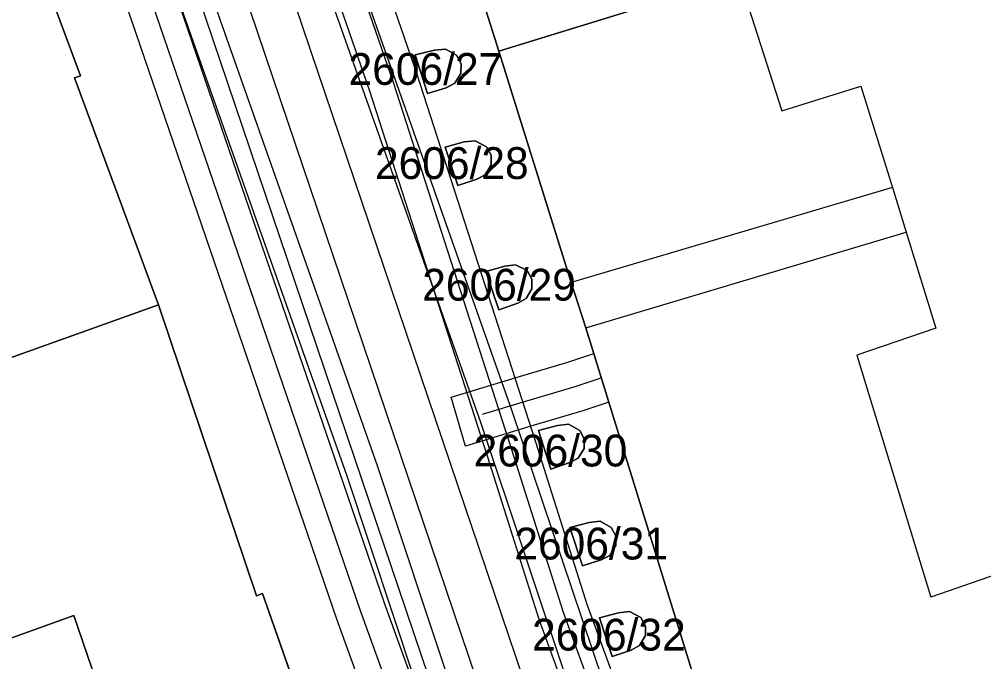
# Model space of a CAD drawing. Extents: x -263423 to -261326, y -1240067 to -1237864.
# Drawn here: x -262985.3 to -262924.6, y -1238975.7 to -1238935.3 of the extents above; entities that cross this region are included whole.
import ezdxf

# ---------------------------------------------------------------- set-up
doc = ezdxf.new("R2010")
doc.units = 0
for name, color, linetype in [('body_kn', 7, 'Continuous'), ('kladpar_druhypozemkov', 7, 'Continuous'), ('kladpar_hranice', 7, 'Continuous'), ('kladpar_parcelnecisla', 7, 'Continuous'), ('kladpar_plochy', 7, 'Continuous'), ('tarchy_linie', 7, 'Continuous'), ('zappar_hrandruhpozemk', 7, 'Continuous')]:
    doc.layers.add(name, color=color, linetype=linetype)

msp = doc.modelspace()

# ---------------------------------------------------------------- linework, layer by layer
at = {"layer": 'body_kn'}
for p, q in [((-262959.14, -1238937.27), (-262959.14, -1238937.27)), ((-262958.45, -1238937.2), (-262958.45, -1238937.2)), ((-262955.08, -1238937.34), (-262955.08, -1238937.34)), ((-262960.34, -1238937.57), (-262960.34, -1238937.57)), ((-262960.34, -1238937.57), (-262960.34, -1238937.57)), ((-262957.74, -1238937.59), (-262957.74, -1238937.59)), ((-262957.46, -1238938.13), (-262957.46, -1238938.13)), ((-262981.79, -1238939), (-262981.79, -1238939)), ((-262981.41, -1238938.88), (-262981.41, -1238938.88)), ((-262960.25, -1238938.78), (-262960.25, -1238938.78)), ((-262957.47, -1238938.74), (-262957.47, -1238938.74)), ((-262963.23, -1238939.78), (-262963.23, -1238939.78)), ((-262961.74, -1238939.28), (-262961.74, -1238939.28)), ((-262958.39, -1238939.63), (-262958.39, -1238939.63)), ((-262957.85, -1238939.35), (-262957.85, -1238939.35)), ((-262932.32, -1238939.53), (-262932.32, -1238939.53)), ((-262959.58, -1238940), (-262959.58, -1238940)), ((-262937.28, -1238941.09), (-262937.28, -1238941.09)), ((-262958.46, -1238943.36), (-262958.46, -1238943.36)), ((-262958.46, -1238943.36), (-262958.46, -1238943.36)), ((-262957.26, -1238943.04), (-262957.26, -1238943.04)), ((-262956.57, -1238942.96), (-262956.57, -1238942.96)), ((-262955.86, -1238943.34), (-262955.86, -1238943.34)), ((-262955.57, -1238943.88), (-262955.57, -1238943.88)), ((-262955.57, -1238944.48), (-262955.57, -1238944.48)), ((-262955.94, -1238945.1), (-262955.94, -1238945.1)), ((-262957.66, -1238945.78), (-262957.66, -1238945.78)), ((-262956.47, -1238945.38), (-262956.47, -1238945.38)), ((-262930.33, -1238945.9), (-262930.33, -1238945.9)), ((-262929.46, -1238948.71), (-262929.46, -1238948.71)), ((-262929.46, -1238948.71), (-262929.46, -1238948.71)), ((-262955.91, -1238951.18), (-262955.91, -1238951.18)), ((-262955.91, -1238951.18), (-262955.91, -1238951.18)), ((-262954.71, -1238950.85), (-262954.71, -1238950.85)), ((-262954.03, -1238950.76), (-262954.03, -1238950.76)), ((-262953.31, -1238951.13), (-262953.31, -1238951.13)), ((-262953.02, -1238951.66), (-262953.02, -1238951.66)), ((-262950.54, -1238951.87), (-262950.54, -1238951.87)), ((-262953.01, -1238952.27), (-262953.01, -1238952.27)), ((-262953.37, -1238952.89), (-262953.37, -1238952.89)), ((-262976.5, -1238953.28), (-262976.5, -1238953.28)), ((-262976.5, -1238953.28), (-262976.5, -1238953.28)), ((-262955.09, -1238953.59), (-262955.09, -1238953.59)), ((-262953.9, -1238953.18), (-262953.9, -1238953.18)), ((-262949.61, -1238954.74), (-262949.61, -1238954.74)), ((-262949.61, -1238954.74), (-262949.61, -1238954.74)), ((-262927.6, -1238954.76), (-262927.6, -1238954.76)), ((-262949.11, -1238956.35), (-262949.11, -1238956.35)), ((-262949.11, -1238956.35), (-262949.11, -1238956.35)), ((-262932.56, -1238956.44), (-262932.56, -1238956.44)), ((-262950.75, -1238956.9), (-262950.75, -1238956.9)), ((-262953.79, -1238957.79), (-262953.79, -1238957.79)), ((-262948.64, -1238957.88), (-262948.64, -1238957.88)), ((-262950.28, -1238958.42), (-262950.28, -1238958.42)), ((-262958.09, -1238959.1), (-262958.09, -1238959.1)), ((-262953.33, -1238959.32), (-262953.33, -1238959.32)), ((-262948.17, -1238959.41), (-262948.17, -1238959.41)), ((-262956.11, -1238960.16), (-262956.11, -1238960.16)), ((-262954.26, -1238959.95), (-262954.26, -1238959.95)), ((-262949.8, -1238959.95), (-262949.8, -1238959.95)), ((-262956.24, -1238960.67), (-262956.24, -1238960.67)), ((-262952.86, -1238960.85), (-262952.86, -1238960.85)), ((-262951.4, -1238960.87), (-262951.4, -1238960.87)), ((-262950.71, -1238960.79), (-262950.71, -1238960.79)), ((-262952.6, -1238961.18), (-262952.6, -1238961.18)), ((-262952.6, -1238961.18), (-262952.6, -1238961.18)), ((-262950, -1238961.18), (-262950, -1238961.18)), ((-262957.18, -1238962.17), (-262957.18, -1238962.17)), ((-262952.78, -1238961.91), (-262952.78, -1238961.91)), ((-262949.72, -1238961.71), (-262949.72, -1238961.71)), ((-262955.78, -1238962.87), (-262955.78, -1238962.87)), ((-262954.28, -1238962.39), (-262954.28, -1238962.39)), ((-262949.72, -1238962.32), (-262949.72, -1238962.32)), ((-262962.75, -1238963.38), (-262962.75, -1238963.38)), ((-262962.75, -1238963.38), (-262962.75, -1238963.38)), ((-262950.62, -1238963.21), (-262950.62, -1238963.21)), ((-262950.09, -1238962.93), (-262950.09, -1238962.93)), ((-262964.65, -1238964.03), (-262964.65, -1238964.03)), ((-262951.82, -1238963.61), (-262951.82, -1238963.61)), ((-262949.41, -1238966.97), (-262949.41, -1238966.97)), ((-262948.72, -1238966.89), (-262948.72, -1238966.89)), ((-262950.61, -1238967.28), (-262950.61, -1238967.28)), ((-262950.61, -1238967.28), (-262950.61, -1238967.28)), ((-262948.01, -1238967.28), (-262948.01, -1238967.28)), ((-262947.73, -1238967.82), (-262947.73, -1238967.82)), ((-262947.73, -1238968.42), (-262947.73, -1238968.42)), ((-262948.64, -1238969.32), (-262948.64, -1238969.32)), ((-262948.1, -1238969.04), (-262948.1, -1238969.04)), ((-262949.83, -1238969.71), (-262949.83, -1238969.71)), ((-262970.34, -1238971.58), (-262970.34, -1238971.58)), ((-262969.96, -1238971.45), (-262969.96, -1238971.45)), ((-262927.91, -1238971.68), (-262927.91, -1238971.68)), ((-262963.79, -1238972.54), (-262963.79, -1238972.54)), ((-262962.3, -1238972.02), (-262962.3, -1238972.02)), ((-262949.55, -1238972.11), (-262949.55, -1238972.11)), ((-262946.87, -1238972.57), (-262946.87, -1238972.57)), ((-262981.83, -1238972.83), (-262981.83, -1238972.83)), ((-262965.28, -1238973.06), (-262965.28, -1238973.06)), ((-262952.53, -1238973.13), (-262952.53, -1238973.13)), ((-262951.04, -1238972.62), (-262951.04, -1238972.62)), ((-262948.76, -1238972.98), (-262948.76, -1238972.98)), ((-262948.76, -1238972.98), (-262948.76, -1238972.98)), ((-262947.56, -1238972.66), (-262947.56, -1238972.66)), ((-262946.16, -1238972.95), (-262946.16, -1238972.95)), ((-262945.87, -1238973.49), (-262945.87, -1238973.49)), ((-262945.87, -1238974.09), (-262945.87, -1238974.09)), ((-262946.77, -1238975), (-262946.77, -1238975)), ((-262946.23, -1238974.71), (-262946.23, -1238974.71)), ((-262947.95, -1238975.4), (-262947.95, -1238975.4))]:
    msp.add_line(p, q, dxfattribs=at)
at = {"layer": 'kladpar_druhypozemkov'}
for p, q in [((-262958.97, -1238938.26), (-262958.97, -1238938.26)), ((-262944.43, -1238941.99), (-262944.43, -1238941.99)), ((-262957.25, -1238944.18), (-262957.25, -1238944.18)), ((-262954.56, -1238951.89), (-262954.56, -1238951.89)), ((-262951.42, -1238962), (-262951.42, -1238962)), ((-262949.32, -1238968.07), (-262949.32, -1238968.07)), ((-262947.3, -1238973.68), (-262947.3, -1238973.68))]:
    msp.add_line(p, q, dxfattribs=at)
at = {"layer": 'kladpar_hranice'}
for points in [[(-262981.11, -1238866.12), (-262980.11, -1238869.18), (-262976.57, -1238879.95), (-262975.95, -1238881.93), (-262972.4, -1238892.45), (-262969.84, -1238897.62), (-262964.71, -1238907.64), (-262964.08, -1238908.91), (-262960.41, -1238920.19), (-262960.92, -1238920.32), (-262960.49, -1238921.53), (-262960.04, -1238921.41), (-262958.92, -1238924.91), (-262959.5, -1238925.03), (-262959.12, -1238926.25), (-262958.62, -1238926.12), (-262955.08, -1238937.34), (-262950.54, -1238951.87), (-262949.61, -1238954.74), (-262937.07, -1238995.27), (-262935.9, -1238999.03), (-262932.65, -1239008.17), (-262930.47, -1239014.27), (-262921.21, -1239040.26)], [(-262923.68, -1238890.87), (-262918.75, -1238902.86), (-262918.38, -1238903.76), (-262917.88, -1238904.97), (-262917.13, -1238906.82), (-262913.99, -1238914.58), (-262913.32, -1238916.25), (-262913.77, -1238916.44), (-262913.39, -1238917.27), (-262911.58, -1238921.67), (-262940.01, -1238932.67), (-262955.08, -1238937.34), (-262958.62, -1238926.12), (-262959.12, -1238926.25), (-262959.5, -1238925.03), (-262958.92, -1238924.91), (-262960.04, -1238921.41), (-262960.49, -1238921.53), (-262960.92, -1238920.32), (-262960.41, -1238920.19), (-262964.08, -1238908.91), (-262934.12, -1238896.14), (-262923.68, -1238890.87)], [(-262897.97, -1238981.8), (-262937.07, -1238995.27), (-262949.61, -1238954.74), (-262950.54, -1238951.87), (-262955.08, -1238937.34), (-262940.01, -1238932.67), (-262911.58, -1238921.67)], [(-262983.28, -1238933.78), (-262981.41, -1238938.88), (-262981.79, -1238939), (-262976.5, -1238953.28), (-262988.46, -1238957.57)], [(-262950.7, -1239030.97), (-262953.31, -1239019.67), (-262952.86, -1239019.36), (-262953.9, -1239014.64), (-262954.65, -1239011.23), (-262955.84, -1239005.82), (-262956.49, -1239005.77), (-262959.23, -1238998.62), (-262961.45, -1238997.59), (-262967.6, -1238979.48), (-262967.16, -1238979.36), (-262969.96, -1238971.45), (-262970.34, -1238971.58), (-262976.5, -1238953.28), (-262981.79, -1238939), (-262981.41, -1238938.88), (-262983.28, -1238933.78)], [(-262960.34, -1238937.57), (-262959.14, -1238937.27), (-262958.45, -1238937.2), (-262957.74, -1238937.59), (-262957.46, -1238938.13), (-262957.47, -1238938.74), (-262957.85, -1238939.35), (-262958.39, -1238939.63), (-262959.58, -1238940), (-262960.34, -1238937.57)], [(-262959.14, -1238937.27), (-262960.34, -1238937.57), (-262959.58, -1238940), (-262958.39, -1238939.63), (-262957.85, -1238939.35), (-262957.47, -1238938.74), (-262957.46, -1238938.13), (-262957.74, -1238937.59), (-262958.45, -1238937.2), (-262959.14, -1238937.27)], [(-262958.46, -1238943.36), (-262957.26, -1238943.04), (-262956.57, -1238942.96), (-262955.86, -1238943.34), (-262955.57, -1238943.88), (-262955.57, -1238944.48), (-262955.94, -1238945.1), (-262956.47, -1238945.38), (-262957.66, -1238945.78), (-262958.46, -1238943.36)], [(-262957.26, -1238943.04), (-262958.46, -1238943.36), (-262957.66, -1238945.78), (-262956.47, -1238945.38), (-262955.94, -1238945.1), (-262955.57, -1238944.48), (-262955.57, -1238943.88), (-262955.86, -1238943.34), (-262956.57, -1238942.96), (-262957.26, -1238943.04)], [(-262955.91, -1238951.18), (-262954.71, -1238950.85), (-262954.03, -1238950.76), (-262953.31, -1238951.13), (-262953.02, -1238951.66), (-262953.01, -1238952.27), (-262953.37, -1238952.89), (-262953.9, -1238953.18), (-262955.09, -1238953.59), (-262955.91, -1238951.18)], [(-262954.71, -1238950.85), (-262955.91, -1238951.18), (-262955.09, -1238953.59), (-262953.9, -1238953.18), (-262953.37, -1238952.89), (-262953.01, -1238952.27), (-262953.02, -1238951.66), (-262953.31, -1238951.13), (-262954.03, -1238950.76), (-262954.71, -1238950.85)], [(-262976.5, -1238953.28), (-262970.34, -1238971.58), (-262969.96, -1238971.45), (-262967.16, -1238979.36), (-262967.6, -1238979.48), (-262961.45, -1238997.59), (-262967.43, -1238999.9), (-262972.07, -1239001.69), (-262978.32, -1239004.11), (-262979.79, -1238999.81), (-262983.77, -1238988.15), (-262977.35, -1238985.84), (-262979.01, -1238981.03), (-262980.12, -1238977.8), (-262981.83, -1238972.83), (-262988.13, -1238975.08), (-262991.61, -1238965.17), (-262991.67, -1238964.99), (-262993.66, -1238959.33), (-262990.61, -1238958.34), (-262990.2, -1238958.19), (-262988.46, -1238957.57), (-262976.5, -1238953.28)], [(-262952.6, -1238961.18), (-262951.4, -1238960.87), (-262950.71, -1238960.79), (-262950, -1238961.18), (-262949.72, -1238961.71), (-262949.72, -1238962.32), (-262950.09, -1238962.93), (-262950.62, -1238963.21), (-262951.82, -1238963.61), (-262952.6, -1238961.18)], [(-262951.4, -1238960.87), (-262952.6, -1238961.18), (-262951.82, -1238963.61), (-262950.62, -1238963.21), (-262950.09, -1238962.93), (-262949.72, -1238962.32), (-262949.72, -1238961.71), (-262950, -1238961.18), (-262950.71, -1238960.79), (-262951.4, -1238960.87)], [(-263022.62, -1238975.03), (-263009.68, -1238970.46), (-263010.78, -1238967.29), (-263006.91, -1238965.82), (-263007.17, -1238965.06), (-263000.42, -1238962.73), (-262998.78, -1238967.34), (-262991.67, -1238964.99), (-262991.61, -1238965.17), (-262988.13, -1238975.08), (-262981.83, -1238972.83), (-262980.12, -1238977.8), (-262979.01, -1238981.03), (-262977.35, -1238985.84), (-262983.77, -1238988.15), (-262979.79, -1238999.81), (-262978.32, -1239004.11), (-262993.69, -1239010.04), (-262992.54, -1239014.37), (-262990.66, -1239021.46), (-262998.33, -1239023.84), (-262995.94, -1239033.61)], [(-262950.61, -1238967.28), (-262949.41, -1238966.97), (-262948.72, -1238966.89), (-262948.01, -1238967.28), (-262947.73, -1238967.82), (-262947.73, -1238968.42), (-262948.1, -1238969.04), (-262948.64, -1238969.32), (-262949.83, -1238969.71), (-262950.61, -1238967.28)], [(-262949.41, -1238966.97), (-262950.61, -1238967.28), (-262949.83, -1238969.71), (-262948.64, -1238969.32), (-262948.1, -1238969.04), (-262947.73, -1238968.42), (-262947.73, -1238967.82), (-262948.01, -1238967.28), (-262948.72, -1238966.89), (-262949.41, -1238966.97)], [(-262948.76, -1238972.98), (-262947.56, -1238972.66), (-262946.87, -1238972.57), (-262946.16, -1238972.95), (-262945.87, -1238973.49), (-262945.87, -1238974.09), (-262946.23, -1238974.71), (-262946.77, -1238975), (-262947.95, -1238975.4), (-262948.76, -1238972.98)], [(-262947.56, -1238972.66), (-262948.76, -1238972.98), (-262947.95, -1238975.4), (-262946.77, -1238975), (-262946.23, -1238974.71), (-262945.87, -1238974.09), (-262945.87, -1238973.49), (-262946.16, -1238972.95), (-262946.87, -1238972.57), (-262947.56, -1238972.66)]]:
    msp.add_lwpolyline(points, dxfattribs=at)
at = {"layer": 'kladpar_plochy'}
for p, q in [((-262958.62, -1238926.12), (-262955.08, -1238937.34)), ((-262981.41, -1238938.88), (-262983.28, -1238933.78)), ((-262959.14, -1238937.27), (-262960.34, -1238937.57)), ((-262958.45, -1238937.2), (-262959.14, -1238937.27)), ((-262957.74, -1238937.59), (-262958.45, -1238937.2)), ((-262955.08, -1238937.34), (-262950.54, -1238951.87)), ((-262960.34, -1238937.57), (-262959.58, -1238940)), ((-262957.46, -1238938.13), (-262957.74, -1238937.59)), ((-262957.47, -1238938.74), (-262957.46, -1238938.13)), ((-262981.79, -1238939), (-262981.41, -1238938.88)), ((-262976.5, -1238953.28), (-262981.79, -1238939)), ((-262957.85, -1238939.35), (-262957.47, -1238938.74)), ((-262959.58, -1238940), (-262958.39, -1238939.63)), ((-262958.39, -1238939.63), (-262957.85, -1238939.35)), ((-262957.26, -1238943.04), (-262958.46, -1238943.36)), ((-262958.46, -1238943.36), (-262957.66, -1238945.78)), ((-262956.57, -1238942.96), (-262957.26, -1238943.04)), ((-262955.86, -1238943.34), (-262956.57, -1238942.96)), ((-262955.57, -1238943.88), (-262955.86, -1238943.34)), ((-262955.57, -1238944.48), (-262955.57, -1238943.88)), ((-262955.94, -1238945.1), (-262955.57, -1238944.48)), ((-262956.47, -1238945.38), (-262955.94, -1238945.1)), ((-262957.66, -1238945.78), (-262956.47, -1238945.38)), ((-262954.71, -1238950.85), (-262955.91, -1238951.18)), ((-262955.91, -1238951.18), (-262955.09, -1238953.59)), ((-262954.03, -1238950.76), (-262954.71, -1238950.85)), ((-262953.31, -1238951.13), (-262954.03, -1238950.76)), ((-262953.02, -1238951.66), (-262953.31, -1238951.13)), ((-262953.01, -1238952.27), (-262953.02, -1238951.66)), ((-262950.54, -1238951.87), (-262949.61, -1238954.74)), ((-262953.37, -1238952.89), (-262953.01, -1238952.27)), ((-262953.9, -1238953.18), (-262953.37, -1238952.89)), ((-262970.34, -1238971.58), (-262976.5, -1238953.28)), ((-262955.09, -1238953.59), (-262953.9, -1238953.18)), ((-262949.61, -1238954.74), (-262937.07, -1238995.27)), ((-262951.4, -1238960.87), (-262952.6, -1238961.18)), ((-262950.71, -1238960.79), (-262951.4, -1238960.87)), ((-262950, -1238961.18), (-262950.71, -1238960.79)), ((-262952.6, -1238961.18), (-262951.82, -1238963.61)), ((-262949.72, -1238961.71), (-262950, -1238961.18)), ((-262949.72, -1238962.32), (-262949.72, -1238961.71)), ((-262950.09, -1238962.93), (-262949.72, -1238962.32)), ((-262951.82, -1238963.61), (-262950.62, -1238963.21)), ((-262950.62, -1238963.21), (-262950.09, -1238962.93)), ((-262949.41, -1238966.97), (-262950.61, -1238967.28)), ((-262948.72, -1238966.89), (-262949.41, -1238966.97)), ((-262948.01, -1238967.28), (-262948.72, -1238966.89)), ((-262950.61, -1238967.28), (-262949.83, -1238969.71)), ((-262947.73, -1238967.82), (-262948.01, -1238967.28)), ((-262947.73, -1238968.42), (-262947.73, -1238967.82)), ((-262948.1, -1238969.04), (-262947.73, -1238968.42)), ((-262949.83, -1238969.71), (-262948.64, -1238969.32)), ((-262948.64, -1238969.32), (-262948.1, -1238969.04)), ((-262969.96, -1238971.45), (-262970.34, -1238971.58)), ((-262967.16, -1238979.36), (-262969.96, -1238971.45)), ((-262946.87, -1238972.57), (-262947.56, -1238972.66)), ((-262946.16, -1238972.95), (-262946.87, -1238972.57)), ((-262947.56, -1238972.66), (-262948.76, -1238972.98)), ((-262948.76, -1238972.98), (-262947.95, -1238975.4)), ((-262945.87, -1238973.49), (-262946.16, -1238972.95)), ((-262945.87, -1238974.09), (-262945.87, -1238973.49)), ((-262946.23, -1238974.71), (-262945.87, -1238974.09)), ((-262947.95, -1238975.4), (-262946.77, -1238975)), ((-262946.77, -1238975), (-262946.23, -1238974.71))]:
    msp.add_line(p, q, dxfattribs=at)
for points in [[(-262923.68, -1238890.87), (-262918.75, -1238902.86), (-262918.38, -1238903.76), (-262917.88, -1238904.97), (-262917.13, -1238906.82), (-262913.99, -1238914.58), (-262913.32, -1238916.25), (-262913.77, -1238916.44), (-262913.39, -1238917.27), (-262911.58, -1238921.67), (-262940.01, -1238932.67), (-262955.08, -1238937.34), (-262958.62, -1238926.12), (-262959.12, -1238926.25), (-262959.5, -1238925.03), (-262958.92, -1238924.91), (-262960.04, -1238921.41), (-262960.49, -1238921.53), (-262960.92, -1238920.32), (-262960.41, -1238920.19), (-262964.08, -1238908.91), (-262934.12, -1238896.14)], [(-262960.34, -1238937.57), (-262959.14, -1238937.27), (-262958.45, -1238937.2), (-262957.74, -1238937.59), (-262957.46, -1238938.13), (-262957.47, -1238938.74), (-262957.85, -1238939.35), (-262958.39, -1238939.63), (-262959.58, -1238940)], [(-262958.46, -1238943.36), (-262957.26, -1238943.04), (-262956.57, -1238942.96), (-262955.86, -1238943.34), (-262955.57, -1238943.88), (-262955.57, -1238944.48), (-262955.94, -1238945.1), (-262956.47, -1238945.38), (-262957.66, -1238945.78)], [(-262955.91, -1238951.18), (-262954.71, -1238950.85), (-262954.03, -1238950.76), (-262953.31, -1238951.13), (-262953.02, -1238951.66), (-262953.01, -1238952.27), (-262953.37, -1238952.89), (-262953.9, -1238953.18), (-262955.09, -1238953.59)], [(-262976.5, -1238953.28), (-262970.34, -1238971.58), (-262969.96, -1238971.45), (-262967.16, -1238979.36), (-262967.6, -1238979.48), (-262961.45, -1238997.59), (-262967.43, -1238999.9), (-262972.07, -1239001.69), (-262978.32, -1239004.11), (-262979.79, -1238999.81), (-262983.77, -1238988.15), (-262977.35, -1238985.84), (-262979.01, -1238981.03), (-262980.12, -1238977.8), (-262981.83, -1238972.83), (-262988.13, -1238975.08), (-262991.61, -1238965.17), (-262991.67, -1238964.99), (-262993.66, -1238959.33), (-262990.61, -1238958.34), (-262990.2, -1238958.19), (-262988.46, -1238957.57)], [(-262952.6, -1238961.18), (-262951.4, -1238960.87), (-262950.71, -1238960.79), (-262950, -1238961.18), (-262949.72, -1238961.71), (-262949.72, -1238962.32), (-262950.09, -1238962.93), (-262950.62, -1238963.21), (-262951.82, -1238963.61)], [(-262950.61, -1238967.28), (-262949.41, -1238966.97), (-262948.72, -1238966.89), (-262948.01, -1238967.28), (-262947.73, -1238967.82), (-262947.73, -1238968.42), (-262948.1, -1238969.04), (-262948.64, -1238969.32), (-262949.83, -1238969.71)], [(-262948.76, -1238972.98), (-262947.56, -1238972.66), (-262946.87, -1238972.57), (-262946.16, -1238972.95), (-262945.87, -1238973.49), (-262945.87, -1238974.09), (-262946.23, -1238974.71), (-262946.77, -1238975), (-262947.95, -1238975.4)]]:
    msp.add_lwpolyline(points, close=True, dxfattribs=at)
for points in [[(-262897.97, -1238981.8), (-262937.07, -1238995.27), (-262949.61, -1238954.74), (-262950.54, -1238951.87), (-262955.08, -1238937.34), (-262940.01, -1238932.67), (-262911.58, -1238921.67)], [(-262983.28, -1238933.78), (-262981.41, -1238938.88), (-262981.79, -1238939), (-262976.5, -1238953.28), (-262988.46, -1238957.57)], [(-263022.62, -1238975.03), (-263009.68, -1238970.46), (-263010.78, -1238967.29), (-263006.91, -1238965.82), (-263007.17, -1238965.06), (-263000.42, -1238962.73), (-262998.78, -1238967.34), (-262991.67, -1238964.99), (-262991.61, -1238965.17), (-262988.13, -1238975.08), (-262981.83, -1238972.83), (-262980.12, -1238977.8), (-262979.01, -1238981.03), (-262977.35, -1238985.84), (-262983.77, -1238988.15), (-262979.79, -1238999.81), (-262978.32, -1239004.11), (-262993.69, -1239010.04), (-262992.54, -1239014.37), (-262990.66, -1239021.46), (-262998.33, -1239023.84), (-262995.94, -1239033.61)]]:
    msp.add_lwpolyline(points, dxfattribs=at)
at = {"layer": 'tarchy_linie'}
for points in [[(-262996.34, -1238842.42), (-262984.87, -1238874.65), (-262972.69, -1238908.83), (-262968.13, -1238920.79), (-262961.74, -1238939.28), (-262954.28, -1238962.39), (-262951.04, -1238972.62), (-262947.97, -1238981.02), (-262943.55, -1238993.29), (-262938.16, -1239019.82), (-262932.69, -1239037.28), (-262925.65, -1239063.25), (-262919.47, -1239083.19), (-262910.4, -1239113.29)], [(-263002.97, -1238844.59), (-262980.25, -1238906.63), (-262945.58, -1239009.09), (-262938.29, -1239035.86), (-262916.38, -1239115.82), (-262894.12, -1239198.57), (-262876.1, -1239267.26), (-262891.06, -1239270.91), (-262884.2, -1239310.37), (-262877, -1239350.49), (-262869.73, -1239390.34), (-262861.27, -1239427.46), (-262857.92, -1239442.13), (-262856.51, -1239448.31), (-262843.28, -1239506.14), (-262818.17, -1239595.69)], [(-262928.64, -1239097.29), (-262933.1, -1239079.06), (-262939.56, -1239052.54), (-262939.73, -1239049.29), (-262941.83, -1239041.04), (-262944.42, -1239032.57), (-262951.36, -1239009.28), (-262954.64, -1238997.9), (-262956.75, -1238991.78), (-262959.75, -1238983.7), (-262963.79, -1238972.54), (-262983.33, -1238915.48), (-263007.14, -1238845.95)], [(-262977.6, -1238905.73), (-262942.9, -1239008.27), (-262939.8, -1239019.66), (-262945.07, -1238993.72), (-262949.45, -1238981.56), (-262952.53, -1238973.13), (-262955.78, -1238962.87), (-262963.23, -1238939.78), (-262969.61, -1238921.33)], [(-262919.13, -1239116.56), (-262940.99, -1239036.6), (-262948.26, -1239009.91), (-262982.9, -1238907.53)], [(-262981.84, -1238914.98), (-262962.3, -1238972.02), (-262958.27, -1238983.16), (-262955.27, -1238991.25), (-262953.14, -1238997.42), (-262949.85, -1239008.84), (-262942.91, -1239032.11), (-262940.31, -1239040.62), (-262938.17, -1239049.05), (-262937.99, -1239052.31), (-262931.57, -1239078.69), (-262927.11, -1239096.92)], [(-262930.17, -1239097.66), (-262934.63, -1239079.43), (-262941.13, -1239052.77), (-262941.29, -1239049.53), (-262943.35, -1239041.46), (-262945.41, -1239034.73), (-262945.48, -1239034.49), (-262945.94, -1239033.01), (-262952.87, -1239009.72), (-262956.14, -1238998.38), (-262958.23, -1238992.31), (-262961.23, -1238984.24), (-262965.28, -1238973.06), (-262984.82, -1238916)], [(-262966.65, -1238920.25), (-262960.25, -1238938.78), (-262952.78, -1238961.91), (-262949.55, -1238972.11), (-262946.49, -1238980.48), (-262944.91, -1238984.86), (-262944.98, -1238984.88), (-262944.18, -1238987.3), (-262944.05, -1238987.26), (-262942.06, -1238992.88), (-262936.63, -1239019.43), (-262936.21, -1239020.77), (-262936.23, -1239020.77), (-262935.49, -1239023.21), (-262935.45, -1239023.2), (-262934.46, -1239026.36), (-262934.59, -1239026.39), (-262933.84, -1239028.83), (-262933.7, -1239028.79), (-262932.85, -1239031.52)], [(-262949.11, -1238956.35), (-262948.64, -1238957.88), (-262948.17, -1238959.41), (-262949.8, -1238959.95), (-262952.86, -1238960.85), (-262957.18, -1238962.17), (-262958.09, -1238959.1), (-262953.79, -1238957.79), (-262950.75, -1238956.9), (-262949.11, -1238956.35)], [(-262956.11, -1238960.16), (-262953.33, -1238959.32), (-262950.28, -1238958.42), (-262948.64, -1238957.88)]]:
    msp.add_lwpolyline(points, dxfattribs=at)
at = {"layer": 'zappar_hrandruhpozemk'}
for p, q in [((-262970.16, -1238914.91), (-262954.26, -1238959.95)), ((-262978.86, -1238917.67), (-262962.75, -1238963.38)), ((-262930.33, -1238945.9), (-262950.54, -1238951.87)), ((-262930.33, -1238945.9), (-262929.46, -1238948.71)), ((-262949.61, -1238954.74), (-262929.46, -1238948.71)), ((-262954.26, -1238959.95), (-262948.56, -1238976.87)), ((-262897.07, -1238960.95), (-262927.91, -1238971.68)), ((-262962.75, -1238963.38), (-262957.45, -1238979.29)), ((-262964.65, -1238964.03), (-262959.37, -1238979.96))]:
    msp.add_line(p, q, dxfattribs=at)
for points in [[(-262993.97, -1238887.48), (-262992.06, -1238891.38), (-262989.42, -1238894.9), (-262988.81, -1238895.87), (-262964.65, -1238964.03)], [(-262972.26, -1238915.4), (-262956.24, -1238960.67), (-262950.68, -1238977.28), (-262944.45, -1238998.51), (-262936.28, -1239028.36)], [(-262940.01, -1238932.67), (-262939.76, -1238933.37), (-262937.28, -1238941.09), (-262932.32, -1238939.53), (-262930.33, -1238945.9)], [(-262929.46, -1238948.71), (-262927.6, -1238954.76), (-262932.56, -1238956.44), (-262927.91, -1238971.68)]]:
    msp.add_lwpolyline(points, dxfattribs=at)

# ---------------------------------------------------------------- texts
at = {"layer": 'kladpar_parcelnecisla'}
for s, p in [('2606/27', (-262964.538, -1238939.45)), ('2606/28', (-262962.879, -1238945.37)), ('2606/29', (-262959.906, -1238953.02)), ('2606/30', (-262956.673, -1238963.45)), ('2606/31', (-262954.112, -1238969.3)), ('2606/32', (-262952.998, -1238975.03))]:
    msp.add_text(s, height=2, dxfattribs=at).set_placement(p)

doc.saveas('drawing.dxf')
